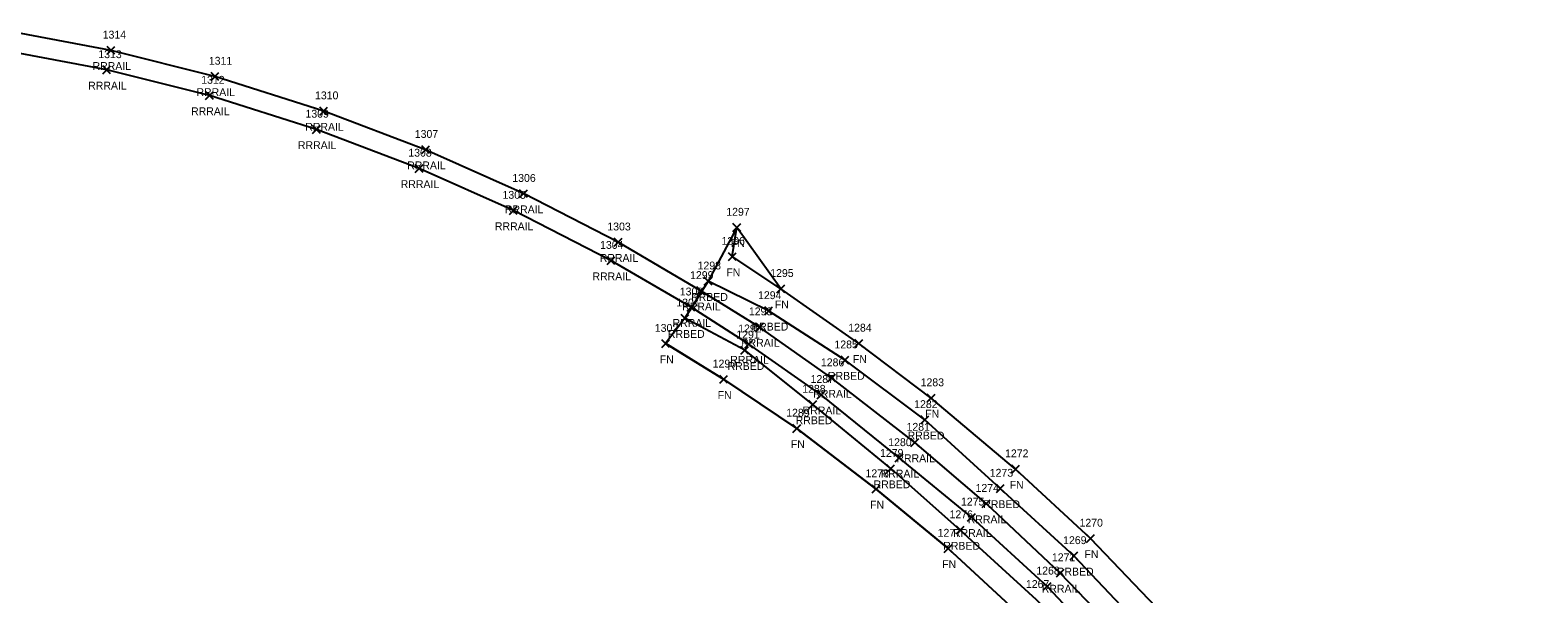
# Model space of a CAD drawing. Extents: x 1715662 to 1717487, y 887396 to 890004.
# Drawn here: x 1716052.9 to 1716436.6, y 888399.3 to 888542.8 of the extents above; entities that cross this region are included whole.
import ezdxf

# ---------------------------------------------------------------- set-up
doc = ezdxf.new("R2010")
doc.units = 0
for name, color, linetype in [('L_A', 7, 'Continuous'), ('L_I', 7, 'Continuous'), ('L_TIC', 7, 'Continuous'), ('LFNC', 7, 'Continuous'), ('LSOGP', 7, 'Continuous'), ('R_A', 7, 'Continuous'), ('R_I', 7, 'Continuous'), ('R_TIC', 7, 'Continuous'), ('RR', 7, 'Continuous'), ('RRB', 7, 'Continuous')]:
    doc.layers.add(name, color=color, linetype=linetype)

msp = doc.modelspace()

# ---------------------------------------------------------------- linework, layer by layer
at = {"layer": 'L_TIC'}
for points in [[(1716231.76, 888491.6), (1716233.76, 888493.6)], [(1716233.76, 888491.6), (1716231.76, 888493.6)], [(1716230.6, 888484.19), (1716232.6, 888486.19)], [(1716232.6, 888484.19), (1716230.6, 888486.19)], [(1716242.95, 888476), (1716244.95, 888478)], [(1716244.95, 888476), (1716242.95, 888478)], [(1716213.65, 888462.04), (1716215.65, 888464.04)], [(1716215.65, 888462.04), (1716213.65, 888464.04)], [(1716262.81, 888462.1), (1716264.81, 888464.1)], [(1716264.81, 888462.1), (1716262.81, 888464.1)], [(1716228.39, 888452.96), (1716230.39, 888454.96)], [(1716230.39, 888452.96), (1716228.39, 888454.96)], [(1716281.22, 888448.19), (1716283.22, 888450.19)], [(1716283.22, 888448.19), (1716281.22, 888450.19)], [(1716247.02, 888440.45), (1716249.02, 888442.45)], [(1716249.02, 888440.45), (1716247.02, 888442.45)], [(1716302.71, 888430.1), (1716304.71, 888432.1)], [(1716304.71, 888430.1), (1716302.71, 888432.1)], [(1716267.19, 888425.03), (1716269.19, 888427.03)], [(1716269.19, 888425.03), (1716267.19, 888427.03)], [(1716285.54, 888409.89), (1716287.54, 888411.89)], [(1716287.54, 888409.89), (1716285.54, 888411.89)], [(1716321.75, 888412.45), (1716323.75, 888414.45)], [(1716323.75, 888412.45), (1716321.75, 888414.45)]]:
    msp.add_lwpolyline(points, dxfattribs=at)
at = {"layer": 'LFNC'}
for points in [[(1716443.1, 888280.32), (1716420.43, 888282.99), (1716412.54, 888296.71), (1716401.35, 888315.28), (1716386.51, 888337.85), (1716374.78, 888353.9), (1716358.03, 888375.08), (1716341.38, 888394), (1716322.75, 888413.45), (1716303.71, 888431.1), (1716282.22, 888449.19), (1716263.81, 888463.1), (1716243.95, 888477), (1716231.6, 888485.19), (1716232.76, 888492.6)], [(1716393.47, 888277.84), (1716385.77, 888290.59), (1716373.29, 888310.5), (1716357.55, 888332.85), (1716346.75, 888347.14), (1716337.88, 888358.43), (1716321.74, 888376.9), (1716305.61, 888393.22), (1716286.54, 888410.89), (1716268.19, 888426.03), (1716248.02, 888441.45), (1716229.39, 888453.96), (1716214.65, 888463.04)]]:
    msp.add_lwpolyline(points, dxfattribs=at)
at = {"layer": 'LSOGP'}
msp.add_lwpolyline([(1716341.38, 888394), (1716322.75, 888413.45), (1716303.7, 888431.09), (1716282.22, 888449.18), (1716263.8, 888463.09), (1716243.95, 888476.99), (1716232.76, 888492.6), (1716225.46, 888478.92), (1716219.56, 888469.48), (1716214.64, 888463.04), (1716229.39, 888453.96), (1716248.01, 888441.45), (1716268.19, 888426.03), (1716286.54, 888410.88), (1716305.6, 888393.22)], dxfattribs=at)
at = {"layer": 'R_TIC'}
for points in [[(1716072.49, 888536.69), (1716074.49, 888538.69)], [(1716074.49, 888536.69), (1716072.49, 888538.69)], [(1716071.38, 888531.71), (1716073.38, 888533.71)], [(1716073.38, 888531.71), (1716071.38, 888533.71)], [(1716098.94, 888530.04), (1716100.94, 888532.04)], [(1716100.94, 888530.04), (1716098.94, 888532.04)], [(1716097.57, 888525.19), (1716099.57, 888527.19)], [(1716099.57, 888525.19), (1716097.57, 888527.19)], [(1716126.62, 888521.23), (1716128.62, 888523.23)], [(1716128.62, 888521.23), (1716126.62, 888523.23)], [(1716124.76, 888516.56), (1716126.76, 888518.56)], [(1716126.76, 888516.56), (1716124.76, 888518.56)], [(1716152.56, 888511.41), (1716154.56, 888513.41)], [(1716154.56, 888511.41), (1716152.56, 888513.41)], [(1716150.92, 888506.64), (1716152.92, 888508.64)], [(1716152.92, 888506.64), (1716150.92, 888508.64)], [(1716177.44, 888500.21), (1716179.44, 888502.21)], [(1716179.44, 888500.21), (1716177.44, 888502.21)], [(1716174.89, 888495.91), (1716176.89, 888497.91)], [(1716176.89, 888495.91), (1716174.89, 888497.91)], [(1716201.57, 888487.85), (1716203.57, 888489.85)], [(1716203.57, 888487.85), (1716201.57, 888489.85)], [(1716199.72, 888483.16), (1716201.72, 888485.16)], [(1716201.72, 888483.16), (1716199.72, 888485.16)], [(1716224.46, 888477.92), (1716226.46, 888479.92)], [(1716226.46, 888477.92), (1716224.46, 888479.92)], [(1716222.56, 888475.48), (1716224.56, 888477.48)], [(1716224.56, 888475.48), (1716222.56, 888477.48)], [(1716220.1, 888471.3), (1716222.1, 888473.3)], [(1716222.1, 888471.3), (1716220.1, 888473.3)], [(1716239.84, 888470.37), (1716241.84, 888472.37)], [(1716241.84, 888470.37), (1716239.84, 888472.37)], [(1716218.56, 888468.49), (1716220.56, 888470.49)], [(1716220.56, 888468.49), (1716218.56, 888470.49)], [(1716237.51, 888466.25), (1716239.51, 888468.25)], [(1716239.51, 888466.25), (1716237.51, 888468.25)], [(1716233.75, 888460.34), (1716235.75, 888462.34)], [(1716235.75, 888460.34), (1716233.75, 888462.34)], [(1716234.8, 888461.9), (1716236.8, 888463.9)], [(1716236.8, 888461.9), (1716234.8, 888463.9)], [(1716259.29, 888457.83), (1716261.29, 888459.83)], [(1716261.29, 888457.83), (1716259.29, 888459.83)], [(1716255.9, 888453.27), (1716257.9, 888455.27)], [(1716257.9, 888453.27), (1716255.9, 888455.27)], [(1716253.21, 888449.02), (1716255.21, 888451.02)], [(1716255.21, 888449.02), (1716253.21, 888451.02)], [(1716251.08, 888446.53), (1716253.08, 888448.53)], [(1716253.08, 888446.53), (1716251.08, 888448.53)], [(1716279.58, 888442.64), (1716281.58, 888444.64)], [(1716281.58, 888442.64), (1716279.58, 888444.64)], [(1716277.07, 888436.86), (1716279.07, 888438.86)], [(1716279.07, 888436.86), (1716277.07, 888438.86)], [(1716273.07, 888432.95), (1716275.07, 888434.95)], [(1716275.07, 888432.95), (1716273.07, 888434.95)], [(1716270.91, 888430.21), (1716272.91, 888432.21)], [(1716272.91, 888430.21), (1716270.91, 888432.21)], [(1716298.81, 888425.16), (1716300.81, 888427.16)], [(1716300.81, 888425.16), (1716298.81, 888427.16)], [(1716295.21, 888421.3), (1716297.21, 888423.3)], [(1716297.21, 888421.3), (1716295.21, 888423.3)], [(1716291.49, 888417.83), (1716293.49, 888419.83)], [(1716293.49, 888417.83), (1716291.49, 888419.83)], [(1716288.63, 888414.58), (1716290.63, 888416.58)], [(1716290.63, 888414.58), (1716288.63, 888416.58)], [(1716317.55, 888408.01), (1716319.55, 888410.01)], [(1716319.55, 888408.01), (1716317.55, 888410.01)], [(1716314.07, 888403.65), (1716316.07, 888405.65)], [(1716316.07, 888403.65), (1716314.07, 888405.65)], [(1716310.71, 888400.25), (1716312.71, 888402.25)], [(1716312.71, 888400.25), (1716310.71, 888402.25)]]:
    msp.add_lwpolyline(points, dxfattribs=at)
at = {"layer": 'RR'}
for points in [[(1716436.01, 888215.34), (1716430.82, 888230.21), (1716426.35, 888241.63), (1716416.68, 888263.63), (1716410.09, 888277.22), (1716402, 888292.44), (1716390.92, 888310.94), (1716376.88, 888331.99), (1716364.82, 888348.02), (1716349.12, 888367.79), (1716332.64, 888386.35), (1716315.07, 888404.65), (1716296.21, 888422.3), (1716278.07, 888437.86), (1716256.9, 888454.27), (1716238.51, 888467.25), (1716223.56, 888476.48), (1716202.57, 888488.85), (1716178.44, 888501.21), (1716153.56, 888512.41), (1716127.62, 888522.23), (1716099.94, 888531.04), (1716073.49, 888537.69), (1716046.15, 888542.83)], [(1716430.72, 888215.4), (1716425.3, 888230.28), (1716421.08, 888241.43), (1716411.44, 888263.23), (1716405.1, 888275.91), (1716397.08, 888291.05), (1716387.61, 888308.84), (1716372.56, 888329.72), (1716360.98, 888345.24), (1716345.13, 888364.7), (1716328.62, 888383.27), (1716311.71, 888401.25), (1716292.49, 888418.83), (1716274.07, 888433.95), (1716254.21, 888450.02), (1716235.8, 888462.9), (1716221.1, 888472.3), (1716200.72, 888484.16), (1716175.89, 888496.91), (1716151.92, 888507.64), (1716125.76, 888517.56), (1716098.57, 888526.19), (1716072.38, 888532.71), (1716045.9, 888537.78)]]:
    msp.add_lwpolyline(points, dxfattribs=at)
at = {"layer": 'RRB'}
for points in [[(1716413.21, 888279.94), (1716405.55, 888293.58), (1716393.28, 888311.77), (1716381.09, 888334.37), (1716367.43, 888349.07), (1716353.6, 888371.63), (1716336.57, 888389.89), (1716318.55, 888409.01), (1716299.81, 888426.16), (1716280.58, 888443.64), (1716260.29, 888458.83), (1716240.84, 888471.37), (1716225.46, 888478.92)], [(1716402.39, 888277.05), (1716395.09, 888289.9), (1716384.28, 888307.27), (1716369.21, 888328.08), (1716357.09, 888343.32), (1716343.15, 888363.15), (1716325.89, 888380.56), (1716309.06, 888397.83), (1716289.63, 888415.58), (1716271.91, 888431.21), (1716252.08, 888447.53), (1716234.75, 888461.34), (1716219.56, 888469.49)]]:
    msp.add_lwpolyline(points, dxfattribs=at)

# ---------------------------------------------------------------- texts
at = {"layer": 'L_A'}
for p in [(1716231.25, 888487.6), (1716230.08, 888480.19), (1716242.43, 888472), (1716213.13, 888458.04), (1716262.29, 888458.1), (1716227.87, 888448.96), (1716280.7, 888444.19), (1716246.5, 888436.45), (1716302.19, 888426.1), (1716266.67, 888421.03), (1716285.02, 888405.89), (1716321.23, 888408.45)]:
    msp.add_text('FN', height=2, dxfattribs=at).set_placement(p)
at = {"layer": 'L_I'}
for s, p in [('1297', (1716230.07, 888495.6)), ('1296', (1716228.86, 888488.19)), ('1295', (1716241.26, 888480)), ('1302', (1716211.88, 888466.04)), ('1284', (1716261.11, 888466.1)), ('1290', (1716226.61, 888456.96)), ('1283', (1716279.53, 888452.19)), ('1289', (1716245.32, 888444.45)), ('1272', (1716301.02, 888434.1)), ('1278', (1716265.5, 888429.03)), ('1270', (1716319.97, 888416.45)), ('1277', (1716283.85, 888413.89))]:
    msp.add_text(s, height=2, dxfattribs=at).set_placement(p)
at = {"layer": 'R_A'}
for s, p in [('RRRAIL', (1716068.78, 888532.69)), ('RRRAIL', (1716067.67, 888527.71)), ('RRRAIL', (1716095.23, 888526.04)), ('RRRAIL', (1716093.86, 888521.19)), ('RRRAIL', (1716122.91, 888517.23)), ('RRRAIL', (1716121.05, 888512.56)), ('RRRAIL', (1716148.85, 888507.41)), ('RRRAIL', (1716147.21, 888502.64)), ('RRRAIL', (1716173.73, 888496.21)), ('RRRAIL', (1716171.18, 888491.91)), ('RRRAIL', (1716197.86, 888483.85)), ('RRRAIL', (1716196.01, 888479.16)), ('RRRAIL', (1716218.85, 888471.48)), ('RRBED', (1716221.11, 888473.92)), ('RRRAIL', (1716216.39, 888467.3)), ('RRBED', (1716236.49, 888466.37)), ('RRBED', (1716215.21, 888464.49)), ('RRRAIL', (1716233.81, 888462.25)), ('RRBED', (1716230.39, 888456.34)), ('RRRAIL', (1716231.09, 888457.9)), ('RRBED', (1716255.94, 888453.83)), ('RRRAIL', (1716252.19, 888449.27)), ('RRRAIL', (1716249.5, 888445.02)), ('RRBED', (1716247.73, 888442.53)), ('RRBED', (1716276.23, 888438.64)), ('RRRAIL', (1716273.36, 888432.86)), ('RRRAIL', (1716269.36, 888428.95)), ('RRBED', (1716267.56, 888426.21)), ('RRBED', (1716295.46, 888421.16)), ('RRRAIL', (1716291.5, 888417.3)), ('RRRAIL', (1716287.78, 888413.83)), ('RRBED', (1716285.28, 888410.58)), ('RRBED', (1716314.19, 888404.01)), ('RRRAIL', (1716310.36, 888399.65))]:
    msp.add_text(s, height=2, dxfattribs=at).set_placement(p)
at = {"layer": 'R_I'}
for s, p in [('1314', (1716071.37, 888540.69)), ('1313', (1716070.25, 888535.71)), ('1311', (1716098.38, 888534.04)), ('1312', (1716096.44, 888529.19)), ('1310', (1716125.4, 888525.23)), ('1309', (1716122.98, 888520.56)), ('1307', (1716150.79, 888515.41)), ('1308', (1716149.15, 888510.64)), ('1306', (1716175.62, 888504.21)), ('1305', (1716173.12, 888499.91)), ('1303', (1716199.8, 888491.85)), ('1304', (1716197.95, 888487.16)), ('1298', (1716222.77, 888481.92)), ('1299', (1716220.86, 888479.48)), ('1300', (1716218.24, 888475.3)), ('1294', (1716238.15, 888474.37)), ('1301', (1716217.36, 888472.49)), ('1293', (1716235.82, 888470.25)), ('1291', (1716232.62, 888464.34)), ('1292', (1716233.1, 888465.9)), ('1285', (1716257.6, 888461.83)), ('1286', (1716254.15, 888457.27)), ('1287', (1716251.52, 888453.02)), ('1288', (1716249.39, 888450.53)), ('1282', (1716277.89, 888446.64)), ('1281', (1716275.94, 888440.86)), ('1280', (1716271.29, 888436.95)), ('1279', (1716269.21, 888434.21)), ('1273', (1716297.12, 888429.16)), ('1274', (1716293.51, 888425.3)), ('1275', (1716289.8, 888421.83)), ('1276', (1716286.89, 888418.58)), ('1269', (1716315.8, 888412.01)), ('1271', (1716312.94, 888407.65)), ('1268', (1716308.97, 888404.25)), ('1267', (1716306.32, 888400.83))]:
    msp.add_text(s, height=2, dxfattribs=at).set_placement(p)

doc.saveas('drawing.dxf')
